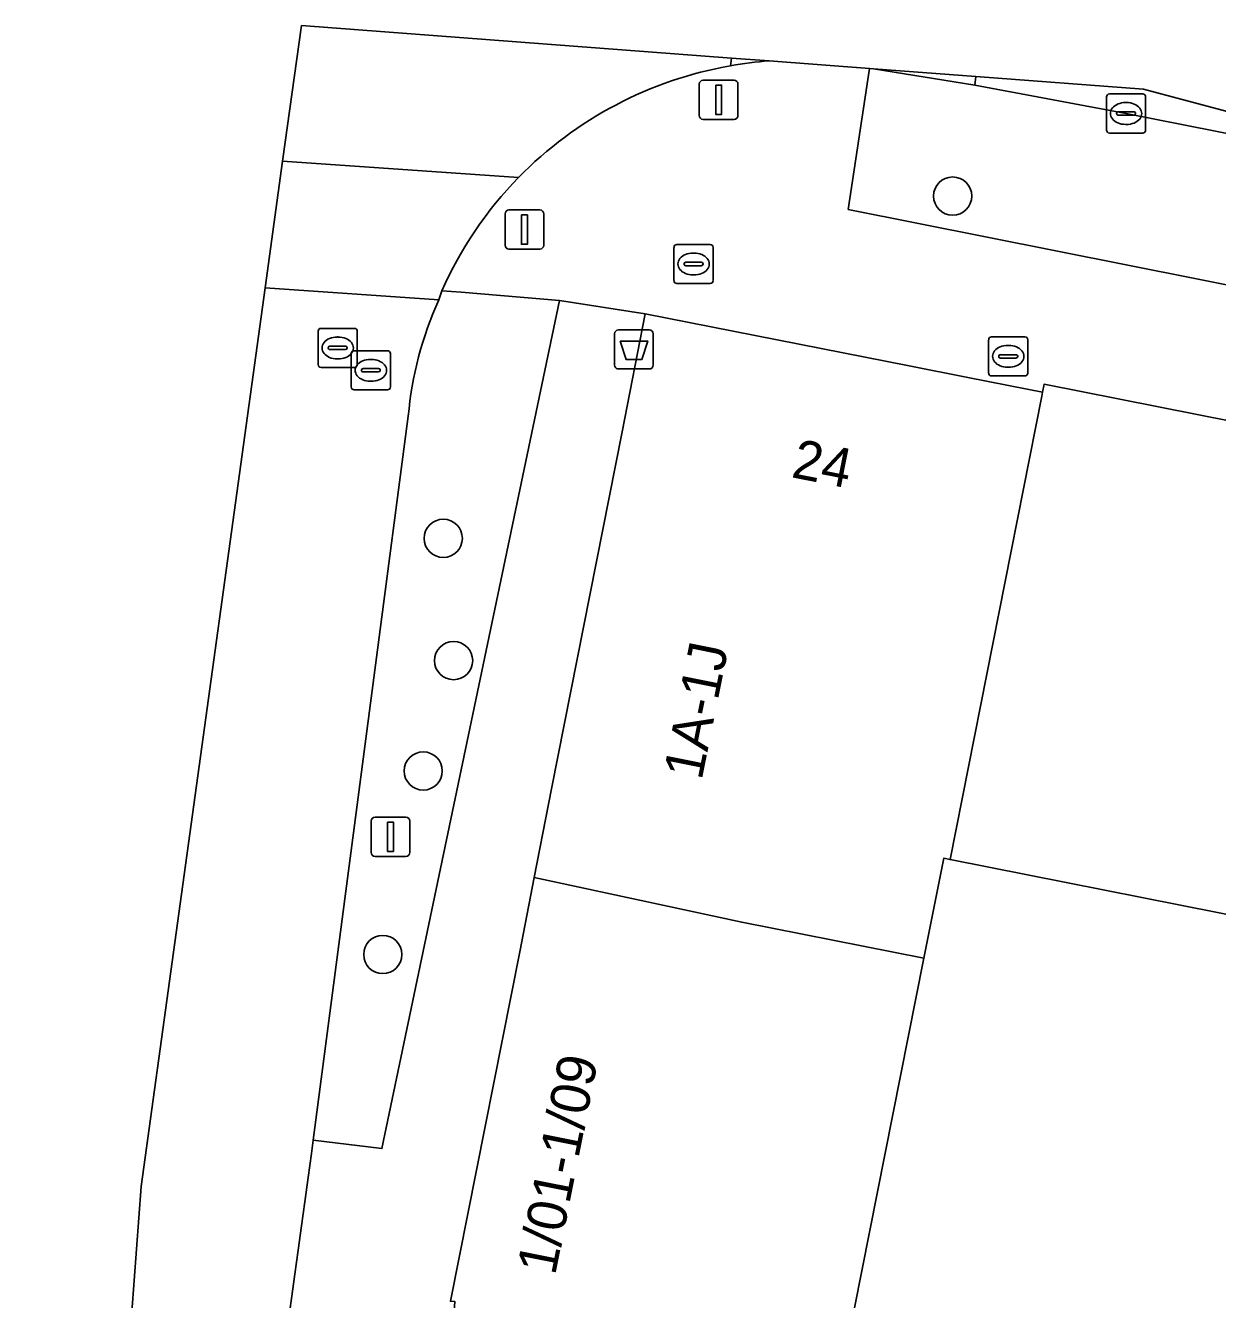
# Model space of a CAD drawing. Extents: x 161798 to 162385, y 382315 to 382833.
# Drawn here: x 161870.14 to 161900.62, y 382800.32 to 382832.9 of the extents above; entities that cross this region are included whole.
import ezdxf

# ---------------------------------------------------------------- set-up
doc = ezdxf.new("R2010")
doc.units = 0
for name, color, linetype in [('IMGEO_Afvalbak', 7, 'Continuous'), ('IMGEO_Boom', 7, 'Continuous'), ('IMGEO_Brandkraan', 7, 'Continuous'), ('IMGEO_Drukknoppaal', 7, 'Continuous'), ('IMGEO_Fietspad_gesloten', 7, 'Continuous'), ('IMGEO_Groenvoorziening', 7, 'Continuous'), ('IMGEO_Kolk', 7, 'Continuous'), ('IMGEO_Lichtmast', 7, 'Continuous'), ('IMGEO_Pand', 7, 'Continuous'), ('IMGEO_Pand_nummerreeks', 7, 'Continuous'), ('IMGEO_Parkeervlak_open', 7, 'Continuous'), ('IMGEO_Rijbaan_lokaal_gesloten', 7, 'Continuous'), ('IMGEO_Rijbaan_lokaal_open', 7, 'Continuous'), ('IMGEO_Rioolput', 7, 'Continuous'), ('IMGEO_Verkeersregelinstallatiepaal', 7, 'Continuous'), ('IMGEO_Voetpad_open', 7, 'Continuous')]:
    doc.layers.add(name, color=color, linetype=linetype)

msp = doc.modelspace()

# ---------------------------------------------------------------- linework, layer by layer
at = {"layer": 'IMGEO_Afvalbak'}
for p, q in [((161885.202, 382824.213), (161885.202, 382825.013)), ((161885.202, 382825.013), (161885.202, 382824.213)), ((161885.302, 382825.113), (161886.092, 382825.113)), ((161886.092, 382825.113), (161885.302, 382825.113)), ((161886.192, 382825.013), (161886.192, 382824.213)), ((161886.192, 382824.213), (161886.192, 382825.013)), ((161886.092, 382824.113), (161885.302, 382824.113)), ((161885.302, 382824.113), (161886.092, 382824.113))]:
    msp.add_line(p, q, dxfattribs=at)
msp.add_lwpolyline([(161885.345, 382824.827), (161886.049, 382824.827), (161885.9, 382824.357), (161885.494, 382824.357), (161885.345, 382824.827)], dxfattribs=at)
for centre, start, end in [((161885.302, 382825.013), 90, 180), ((161885.302, 382825.013), 90, 180), ((161886.092, 382825.013), 0, 90), ((161886.092, 382825.013), 360, 90), ((161885.302, 382824.213), 180, 270), ((161885.302, 382824.213), 180, 270), ((161886.092, 382824.213), 270, 0), ((161886.092, 382824.213), 270, 0)]:
    msp.add_arc(centre, 0.1, start, end, dxfattribs=at)
at = {"layer": 'IMGEO_Boom'}
for centre in [(161893.845, 382828.533), (161880.821, 382819.783), (161881.085, 382816.658), (161880.309, 382813.836), (161879.276, 382809.144)]:
    msp.add_circle(centre, 0.489, dxfattribs=at)
at = {"layer": 'IMGEO_Brandkraan'}
for p, q in [((161886.721, 382826.371), (161886.721, 382827.223)), ((161886.796, 382827.297), (161887.648, 382827.297)), ((161887.722, 382827.223), (161887.722, 382826.371)), ((161887.209, 382827.077), (161887.234, 382827.077)), ((161886.98, 382826.791), (161886.98, 382826.803)), ((161887.418, 382826.754), (161887.02, 382826.754)), ((161887.023, 382826.84), (161887.421, 382826.84)), ((161887.464, 382826.803), (161887.464, 382826.791)), ((161887.648, 382826.297), (161886.796, 382826.297)), ((161887.232, 382826.517), (161887.207, 382826.517))]:
    msp.add_line(p, q, dxfattribs=at)
for points in [[(161886.721, 382826.371), (161886.721, 382827.223)], [(161886.796, 382827.297), (161887.648, 382827.297)], [(161887.722, 382827.223), (161887.722, 382826.371)], [(161887.648, 382826.297), (161886.796, 382826.297)]]:
    msp.add_lwpolyline(points, dxfattribs=at)
for centre, radius, start, end in [((161886.798, 382827.221), 0.0765, 91.552, 178.448), ((161886.798, 382827.221), 0.0765, 91.552, 178.448), ((161887.646, 382827.221), 0.0765, 1.552, 88.448), ((161887.646, 382827.221), 0.0765, 1.552, 88.448), ((161887.02, 382826.8), 0.0403, 85.8775, 175.7526), ((161887.017, 382826.79), 0.0366, 178.938, 274.7102), ((161887.421, 382826.797), 0.043, 264.8664, 352.4533), ((161887.425, 382826.802), 0.0386, 1.7309, 96.639), ((161886.798, 382826.373), 0.0765, 181.552, 268.448), ((161886.798, 382826.373), 0.0765, 181.552, 268.448), ((161887.646, 382826.373), 0.0765, 271.552, 358.448), ((161887.646, 382826.373), 0.0765, 271.552, 358.448)]:
    msp.add_arc(centre, radius, start, end, dxfattribs=at)
for centre, major_axis, ratio, start_param, end_param in [((161887.208, 382826.797), (-0.387, 0.002), 0.722429, 4.712389, 7.853982), ((161887.233, 382826.797), (-0.39, 0.002), 0.717154, 1.570796, 4.712389)]:
    msp.add_ellipse(centre, major_axis=major_axis, ratio=ratio, start_param=start_param, end_param=end_param, dxfattribs=at)
at = {"layer": 'IMGEO_Drukknoppaal'}
for p, q in [((161887.467, 382831.495), (161888.257, 382831.495)), ((161888.257, 382831.495), (161887.467, 382831.495)), ((161887.367, 382830.595), (161887.367, 382831.395)), ((161887.367, 382831.395), (161887.367, 382830.595)), ((161888.357, 382831.395), (161888.357, 382830.595)), ((161888.357, 382830.595), (161888.357, 382831.395)), ((161888.257, 382830.495), (161887.467, 382830.495)), ((161887.467, 382830.495), (161888.257, 382830.495))]:
    msp.add_line(p, q, dxfattribs=at)
msp.add_lwpolyline([(161887.787, 382831.37), (161887.937, 382831.37), (161887.937, 382830.62), (161887.787, 382830.62), (161887.787, 382831.37)], dxfattribs=at)
for centre, start, end in [((161887.467, 382831.395), 90, 180), ((161887.467, 382831.395), 90, 180), ((161888.257, 382831.395), 0, 90), ((161888.257, 382831.395), 360, 90), ((161887.467, 382830.595), 180, 270), ((161887.467, 382830.595), 180, 270), ((161888.257, 382830.595), 270, 0), ((161888.257, 382830.595), 270, 0)]:
    msp.add_arc(centre, 0.1, start, end, dxfattribs=at)
at = {"layer": 'IMGEO_Fietspad_gesloten'}
msp.add_lwpolyline([(161894.438, 382831.588), (161891.822, 382831.786), (161894.416, 382831.368)], close=True, dxfattribs=at)
at = {"layer": 'IMGEO_Groenvoorziening'}
msp.add_lwpolyline([(161891.722, 382831.794), (161891.178, 382828.191), (161903.63, 382825.71), (161904.402, 382829.433), (161898.279, 382830.645), (161894.416, 382831.368), (161891.822, 382831.786)], close=True, dxfattribs=at)
for points in [[(161879.928, 382822.903), (161877.498, 382804.399), (161879.254, 382804.182), (161883.791, 382825.863), (161881.279, 382826.077), (161880.787, 382826.112)], [(161880.787, 382826.112), (161880.708, 382825.88)]]:
    msp.add_lwpolyline(points, dxfattribs=at)
msp.add_arc((161889.021, 382822.111), 9.128, 155.6129, 175.0231, dxfattribs=at)
at = {"layer": 'IMGEO_Kolk'}
for p, q in [((161897.853, 382831.145), (161898.705, 382831.145)), ((161897.778, 382830.219), (161897.778, 382831.071)), ((161898.266, 382830.925), (161898.291, 382830.925)), ((161898.779, 382831.071), (161898.779, 382830.219)), ((161898.037, 382830.639), (161898.037, 382830.651)), ((161898.475, 382830.602), (161898.077, 382830.602)), ((161898.08, 382830.688), (161898.478, 382830.688)), ((161898.521, 382830.651), (161898.521, 382830.639)), ((161898.705, 382830.145), (161897.853, 382830.145)), ((161898.289, 382830.365), (161898.264, 382830.365)), ((161894.841, 382824.936), (161895.693, 382824.936)), ((161894.766, 382824.01), (161894.766, 382824.862)), ((161895.254, 382824.716), (161895.279, 382824.716)), ((161895.767, 382824.862), (161895.767, 382824.01)), ((161895.025, 382824.43), (161895.025, 382824.442)), ((161895.463, 382824.393), (161895.065, 382824.393)), ((161895.068, 382824.479), (161895.466, 382824.479)), ((161895.509, 382824.442), (161895.509, 382824.43)), ((161895.693, 382823.936), (161894.841, 382823.936)), ((161895.277, 382824.156), (161895.252, 382824.156))]:
    msp.add_line(p, q, dxfattribs=at)
for points in [[(161897.853, 382831.145), (161898.705, 382831.145)], [(161897.778, 382830.219), (161897.778, 382831.071)], [(161898.779, 382831.071), (161898.779, 382830.219)], [(161898.705, 382830.145), (161897.853, 382830.145)], [(161894.841, 382824.936), (161895.693, 382824.936)], [(161894.766, 382824.01), (161894.766, 382824.862)], [(161895.767, 382824.862), (161895.767, 382824.01)], [(161895.693, 382823.936), (161894.841, 382823.936)]]:
    msp.add_lwpolyline(points, dxfattribs=at)
for centre, radius, start, end in [((161897.855, 382831.069), 0.0765, 91.552, 178.448), ((161897.855, 382831.069), 0.0765, 91.552, 178.448), ((161898.703, 382831.069), 0.0765, 1.552, 88.448), ((161898.703, 382831.069), 0.0765, 1.552, 88.448), ((161898.077, 382830.648), 0.0403, 85.8775, 175.7526), ((161898.074, 382830.638), 0.0366, 178.938, 274.7102), ((161898.478, 382830.645), 0.043, 264.8664, 352.4533), ((161898.482, 382830.65), 0.0386, 1.7309, 96.639), ((161897.855, 382830.221), 0.0765, 181.552, 268.448), ((161897.855, 382830.221), 0.0765, 181.552, 268.448), ((161898.703, 382830.221), 0.0765, 271.552, 358.448), ((161898.703, 382830.221), 0.0765, 271.552, 358.448), ((161894.843, 382824.86), 0.0765, 91.552, 178.448), ((161894.843, 382824.86), 0.0765, 91.552, 178.448), ((161895.691, 382824.86), 0.0765, 1.552, 88.448), ((161895.691, 382824.86), 0.0765, 1.552, 88.448), ((161895.065, 382824.439), 0.0403, 85.8775, 175.7526), ((161895.062, 382824.429), 0.0366, 178.938, 274.7102), ((161895.466, 382824.436), 0.043, 264.8664, 352.4533), ((161895.47, 382824.441), 0.0386, 1.7309, 96.639), ((161894.843, 382824.012), 0.0765, 181.552, 268.448), ((161894.843, 382824.012), 0.0765, 181.552, 268.448), ((161895.691, 382824.012), 0.0765, 271.552, 358.448), ((161895.691, 382824.012), 0.0765, 271.552, 358.448)]:
    msp.add_arc(centre, radius, start, end, dxfattribs=at)
for centre, major_axis, ratio, start_param, end_param in [((161898.265, 382830.645), (-0.387, 0.002), 0.722429, 4.712389, 7.853982), ((161898.29, 382830.645), (-0.39, 0.002), 0.717154, 1.570796, 4.712389), ((161895.253, 382824.436), (-0.387, 0.002), 0.722429, 4.712389, 7.853982), ((161895.278, 382824.436), (-0.39, 0.002), 0.717154, 1.570796, 4.712389)]:
    msp.add_ellipse(centre, major_axis=major_axis, ratio=ratio, start_param=start_param, end_param=end_param, dxfattribs=at)
at = {"layer": 'IMGEO_Lichtmast'}
for p, q in [((161878.978, 382811.753), (161878.978, 382812.553)), ((161878.978, 382812.553), (161878.978, 382811.753)), ((161879.078, 382812.653), (161879.868, 382812.653)), ((161879.868, 382812.653), (161879.078, 382812.653)), ((161879.968, 382812.553), (161879.968, 382811.753)), ((161879.968, 382811.753), (161879.968, 382812.553)), ((161879.868, 382811.653), (161879.078, 382811.653)), ((161879.078, 382811.653), (161879.868, 382811.653))]:
    msp.add_line(p, q, dxfattribs=at)
msp.add_lwpolyline([(161879.398, 382812.528), (161879.548, 382812.528), (161879.548, 382811.778), (161879.398, 382811.778), (161879.398, 382812.528)], dxfattribs=at)
for centre, start, end in [((161879.078, 382812.553), 90, 180), ((161879.078, 382812.553), 90, 180), ((161879.868, 382812.553), 0, 90), ((161879.868, 382812.553), 360, 90), ((161879.078, 382811.753), 180, 270), ((161879.078, 382811.753), 180, 270), ((161879.868, 382811.753), 270, 0), ((161879.868, 382811.753), 270, 0)]:
    msp.add_arc(centre, 0.1, start, end, dxfattribs=at)
at = {"layer": 'IMGEO_Pand'}
for points in [[(161896.123, 382823.422), (161896.142, 382823.521), (161895.747, 382823.599), (161894.231, 382823.898), (161892.734, 382824.192), (161885.986, 382825.521), (161885.392, 382822.506), (161883.593, 382813.379), (161883.146, 382811.11), (161883.623, 382811.011), (161888.455, 382809.97), (161893.112, 382809.049), (161893.618, 382811.603), (161893.778, 382811.571)], [(161916.534, 382815.041), (161918.515, 382818.93), (161918.584, 382819.283), (161896.182, 382823.722), (161896.142, 382823.521), (161896.123, 382823.422), (161893.778, 382811.571), (161902.633, 382809.817), (161902.403, 382808.653), (161906.643, 382807.812), (161908.132, 382808.688), (161908.257, 382808.617), (161914.13, 382813.16)], [(161893.112, 382809.049), (161888.455, 382809.97), (161883.623, 382811.011), (161883.146, 382811.11), (161882.781, 382809.215), (161881.005, 382800.281), (161881.117, 382800.274), (161881.078, 382799.627), (161890.86, 382797.691), (161890.892, 382797.855), (161891.132, 382799.067), (161891.134, 382799.077)]]:
    msp.add_lwpolyline(points, close=True, dxfattribs=at)
at = {"layer": 'IMGEO_Parkeervlak_open'}
msp.add_lwpolyline([(161905.86, 382803.349), (161908.702, 382808.365), (161908.257, 382808.617), (161908.132, 382808.688), (161906.643, 382807.812), (161902.403, 382808.653), (161902.633, 382809.817), (161893.778, 382811.571), (161893.618, 382811.603), (161893.112, 382809.049), (161891.134, 382799.077), (161891.132, 382799.067), (161902.076, 382798.594), (161902.137, 382797.939), (161935.082, 382779.315), (161936.947, 382778.425), (161937.569, 382778.374), (161938.258, 382778.46), (161941.059, 382783.403)], close=True, dxfattribs=at)
at = {"layer": 'IMGEO_Rijbaan_lokaal_gesloten'}
for points in [[(161877.194, 382832.895), (161876.715, 382829.422), (161882.744, 382829.008)], [(161888.168, 382831.864), (161888.189, 382832.061), (161877.194, 382832.895)], [(161894.438, 382831.588), (161894.416, 382831.368), (161898.279, 382830.645), (161904.402, 382829.433)], [(161910.159, 382828.215), (161898.722, 382831.263), (161894.438, 382831.588)], [(161880.708, 382825.88), (161876.269, 382826.189), (161873.1, 382803.21), (161872.862, 382800.007), (161870.141, 382763.42)], [(161877.454, 382804.06), (161877.498, 382804.399), (161879.928, 382822.903)]]:
    msp.add_lwpolyline(points, dxfattribs=at)
for centre, radius, start, end in [((161889.884, 382822.026), 9.986, 99.8953, 135.6426), ((161889.021, 382822.111), 9.128, 155.6129, 175.0231), ((162782.42, 382676.474), 913.915, 171.975068, 173.226704)]:
    msp.add_arc(centre, radius, start, end, dxfattribs=at)
at = {"layer": 'IMGEO_Rijbaan_lokaal_open'}
for points in [[(161882.744, 382829.008), (161876.715, 382829.422), (161876.269, 382826.189)], [(161876.269, 382826.189), (161880.708, 382825.88), (161880.787, 382826.112)]]:
    msp.add_lwpolyline(points, dxfattribs=at)
msp.add_arc((161889.787, 382822.139), 9.838, 135.7186, 156.1829, dxfattribs=at)
at = {"layer": 'IMGEO_Rioolput'}
for p, q in [((161877.622, 382824.225), (161877.622, 382825.077)), ((161877.697, 382825.151), (161878.549, 382825.151)), ((161878.11, 382824.931), (161878.135, 382824.931)), ((161878.623, 382825.077), (161878.623, 382824.225)), ((161877.881, 382824.645), (161877.881, 382824.657)), ((161878.319, 382824.608), (161877.921, 382824.608)), ((161877.924, 382824.694), (161878.322, 382824.694)), ((161878.365, 382824.657), (161878.365, 382824.645)), ((161878.545, 382824.579), (161879.397, 382824.579)), ((161878.133, 382824.371), (161878.108, 382824.371)), ((161878.47, 382823.653), (161878.47, 382824.505)), ((161878.958, 382824.359), (161878.983, 382824.359)), ((161879.471, 382824.505), (161879.471, 382823.653)), ((161878.549, 382824.151), (161877.697, 382824.151)), ((161878.729, 382824.073), (161878.729, 382824.085)), ((161879.167, 382824.036), (161878.769, 382824.036)), ((161878.772, 382824.122), (161879.17, 382824.122)), ((161879.213, 382824.085), (161879.213, 382824.073)), ((161878.981, 382823.799), (161878.956, 382823.799)), ((161879.397, 382823.579), (161878.545, 382823.579))]:
    msp.add_line(p, q, dxfattribs=at)
for points in [[(161877.622, 382824.225), (161877.622, 382825.077)], [(161877.697, 382825.151), (161878.549, 382825.151)], [(161878.623, 382825.077), (161878.623, 382824.225)], [(161878.545, 382824.579), (161879.397, 382824.579)], [(161878.47, 382823.653), (161878.47, 382824.505)], [(161879.471, 382824.505), (161879.471, 382823.653)], [(161878.549, 382824.151), (161877.697, 382824.151)], [(161879.397, 382823.579), (161878.545, 382823.579)]]:
    msp.add_lwpolyline(points, dxfattribs=at)
for centre, radius, start, end in [((161877.699, 382825.075), 0.0765, 91.552, 178.448), ((161877.699, 382825.075), 0.0765, 91.552, 178.448), ((161878.547, 382825.075), 0.0765, 1.552, 88.448), ((161878.547, 382825.075), 0.0765, 1.552, 88.448), ((161877.921, 382824.654), 0.0403, 85.8775, 175.7526), ((161877.918, 382824.644), 0.0366, 178.938, 274.7102), ((161878.322, 382824.651), 0.043, 264.8664, 352.4533), ((161878.326, 382824.656), 0.0386, 1.7309, 96.639), ((161878.547, 382824.503), 0.0765, 91.552, 178.448), ((161878.547, 382824.503), 0.0765, 91.552, 178.448), ((161879.395, 382824.503), 0.0765, 1.552, 88.448), ((161879.395, 382824.503), 0.0765, 1.552, 88.448), ((161877.699, 382824.227), 0.0765, 181.552, 268.448), ((161877.699, 382824.227), 0.0765, 181.552, 268.448), ((161878.547, 382824.227), 0.0765, 271.552, 358.448), ((161878.547, 382824.227), 0.0765, 271.552, 358.448), ((161878.769, 382824.082), 0.0403, 85.8775, 175.7526), ((161878.766, 382824.072), 0.0366, 178.938, 274.7102), ((161879.17, 382824.079), 0.043, 264.8664, 352.4533), ((161879.174, 382824.084), 0.0386, 1.7309, 96.639), ((161878.547, 382823.655), 0.0765, 181.552, 268.448), ((161878.547, 382823.655), 0.0765, 181.552, 268.448), ((161879.395, 382823.655), 0.0765, 271.552, 358.448), ((161879.395, 382823.655), 0.0765, 271.552, 358.448)]:
    msp.add_arc(centre, radius, start, end, dxfattribs=at)
for centre, major_axis, ratio, start_param, end_param in [((161878.109, 382824.651), (-0.387, 0.002), 0.722429, 4.712389, 7.853982), ((161878.134, 382824.651), (-0.39, 0.002), 0.717154, 1.570796, 4.712389), ((161878.957, 382824.079), (-0.387, 0.002), 0.722429, 4.712389, 7.853982), ((161878.982, 382824.079), (-0.39, 0.002), 0.717154, 1.570796, 4.712389)]:
    msp.add_ellipse(centre, major_axis=major_axis, ratio=ratio, start_param=start_param, end_param=end_param, dxfattribs=at)
at = {"layer": 'IMGEO_Verkeersregelinstallatiepaal'}
for p, q in [((161882.502, 382828.178), (161883.292, 382828.178)), ((161883.292, 382828.178), (161882.502, 382828.178)), ((161882.402, 382827.278), (161882.402, 382828.078)), ((161882.402, 382828.078), (161882.402, 382827.278)), ((161883.392, 382828.078), (161883.392, 382827.278)), ((161883.392, 382827.278), (161883.392, 382828.078)), ((161883.292, 382827.178), (161882.502, 382827.178)), ((161882.502, 382827.178), (161883.292, 382827.178))]:
    msp.add_line(p, q, dxfattribs=at)
msp.add_lwpolyline([(161882.822, 382828.053), (161882.972, 382828.053), (161882.972, 382827.303), (161882.822, 382827.303), (161882.822, 382828.053)], dxfattribs=at)
for centre, start, end in [((161882.502, 382828.078), 90, 180), ((161882.502, 382828.078), 90, 180), ((161883.292, 382828.078), 0, 90), ((161883.292, 382828.078), 360, 90), ((161882.502, 382827.278), 180, 270), ((161882.502, 382827.278), 180, 270), ((161883.292, 382827.278), 270, 0), ((161883.292, 382827.278), 270, 0)]:
    msp.add_arc(centre, 0.1, start, end, dxfattribs=at)
at = {"layer": 'IMGEO_Voetpad_open'}
for points in [[(161889.152, 382831.988), (161888.189, 382832.061), (161888.168, 382831.864)], [(161904.402, 382829.433), (161903.63, 382825.71), (161891.178, 382828.191), (161891.722, 382831.794), (161889.152, 382831.988)], [(161880.787, 382826.112), (161881.279, 382826.077), (161883.791, 382825.863), (161885.986, 382825.521), (161892.734, 382824.192), (161894.231, 382823.898), (161895.747, 382823.599), (161896.142, 382823.521), (161896.182, 382823.722), (161918.584, 382819.283), (161918.515, 382818.93), (161932.228, 382811.158), (161932.75, 382810.862), (161936.926, 382808.496), (161937.448, 382808.2), (161951.037, 382800.499), (161956.326, 382797.316), (161957.244, 382796.796), (161961.207, 382794.293)], [(161881.005, 382800.281), (161882.781, 382809.215), (161883.146, 382811.11), (161883.593, 382813.379), (161885.392, 382822.506), (161885.986, 382825.521), (161883.791, 382825.863), (161879.254, 382804.182), (161877.498, 382804.399), (161877.454, 382804.06)]]:
    msp.add_lwpolyline(points, dxfattribs=at)
for centre, radius, start, end in [((161889.884, 382822.026), 9.986, 99.8953, 135.6426), ((161889.755, 382823.268), 8.741, 93.9558, 100.4613), ((161889.755, 382823.268), 8.741, 93.9558, 100.4613), ((161889.787, 382822.139), 9.838, 135.7186, 156.1829), ((162782.42, 382676.474), 913.915, 171.975068, 173.226704)]:
    msp.add_arc(centre, radius, start, end, dxfattribs=at)

# ---------------------------------------------------------------- texts
at = {"layer": 'IMGEO_Pand_nummerreeks'}
for s, rotation, p in [('24', 348.7929, (161889.694, 382821.351)), ('1A-1J', 78.5984, (161887.427, 382813.578)), ('1/01-1/09', 78.7588, (161883.681, 382800.919))]:
    msp.add_text(s, height=1, rotation=rotation, dxfattribs=at).set_placement(p)

doc.saveas('drawing.dxf')
